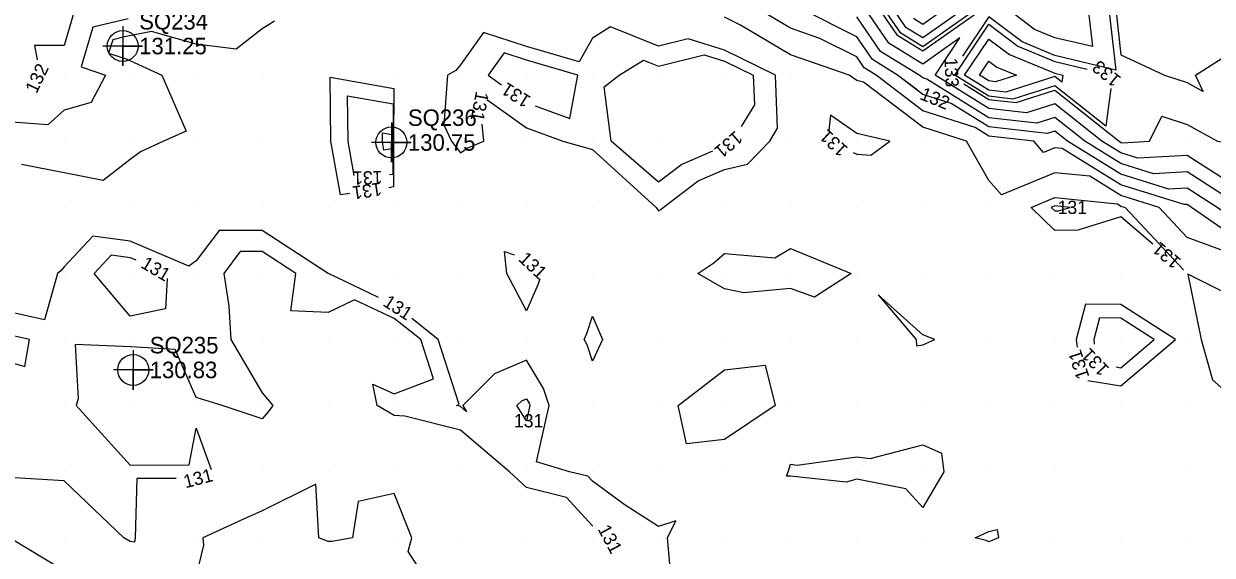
# Model space of a CAD drawing. Extents: x 2354170 to 2357230, y 866100 to 868290.
# Drawn here: x 2356033.9 to 2356213.8, y 866767.4 to 866847.8 of the extents above; entities that cross this region are included whole.
import ezdxf

# ---------------------------------------------------------------- set-up
doc = ezdxf.new("R2010")
doc.units = 0
for name, color, linetype in [('Default', 7, 'Continuous'), ('DTM Contours Minor', 7, 'Continuous'), ('DTM Contours Minor Text', 7, 'Continuous'), ('Exist DTM QL2 LIDAR Elevation Point', 7, 'Continuous'), ('Exist DTM Regular Point CELL', 7, 'Continuous'), ('Exist DTM Regular Point Cogo Elevation', 7, 'Continuous'), ('Exist DTM Regular Point Cogo Number', 7, 'Continuous')]:
    doc.layers.add(name, color=color, linetype=linetype)

msp = doc.modelspace()

# ---------------------------------------------------------------- linework, layer by layer
at = {"layer": 'Default'}
for points in [[(2356169.17, 866837.72), (2356166.17, 866840.01), (2356162.35, 866842.37), (2356159.98, 866845.81), (2356151.7, 866850.01), (2356149.98, 866850.89), (2356148.88, 866851.11), (2356139.98, 866854.35), (2356131.11, 866858.88), (2356129.98, 866859.16), (2356128.26, 866860.01), (2356119.98, 866862.43), (2356116.6, 866863.39), (2356109.98, 866864.25), (2356104.86, 866865.14), (2356099.98, 866864.27), (2356092.7, 866870.01), (2356089.98, 866872.64), (2356086.75, 866873.24), (2356080.06, 866870.08)], [(2356028.6, 866851.39), (2356027.21, 866860.01), (2356029.98, 866863.65), (2356036.32, 866860.01), (2356039.98, 866854.17), (2356045.02, 866850.01), (2356041.38, 866849.13), (2356039.98, 866844.51), (2356035.51, 866844.48), (2356035.92, 866842.31)], [(2356155.29, 866857.85), (2356159.98, 866855.8), (2356163.39, 866850.01), (2356166.07, 866846.1), (2356169.99, 866843.68), (2356178.97, 866850.01), (2356178.9, 866851.1), (2356179.99, 866858.35), (2356180.25, 866859.74), (2356189.99, 866855.37), (2356198.15, 866850.01), (2356199.2, 866840.79), (2356189.99, 866842.99), (2356185.01, 866845.04), (2356179.99, 866848.82), (2356176.02, 866842.9)], [(2356182.85, 866850.01), (2356183.98, 866856.01), (2356189.99, 866853.31), (2356195.02, 866850.01), (2356195.67, 866844.33), (2356189.99, 866845.68), (2356186.92, 866846.94), (2356182.85, 866850.01)], [(2356049.69, 866848.54), (2356044.36, 866847.25), (2356042.55, 866841.29), (2356046.27, 866840.01), (2356044.1, 866835.89), (2356039.98, 866834.73), (2356037.51, 866832.48), (2356029.98, 866833.05)], [(2356217.19, 866812.81), (2356209.99, 866815.47), (2356205.76, 866820.01), (2356199.99, 866821.81), (2356195.28, 866824.71), (2356189.99, 866825.25), (2356181.88, 866821.9), (2356179.99, 866824.08), (2356176.63, 866830.01), (2356169.99, 866832.13), (2356161.03, 866838.96), (2356159.98, 866839.21), (2356158.84, 866840.01), (2356149.98, 866843.11), (2356142.4, 866847.6), (2356139.98, 866848.78)], [(2356219.99, 866813.55), (2356210.67, 866820.01), (2356209.99, 866820.44), (2356209.57, 866820.42), (2356199.99, 866823.42), (2356191.1, 866828.9), (2356189.99, 866829.01), (2356188.28, 866828.31), (2356186.8, 866830.01), (2356179.99, 866830.8), (2356177.91, 866832.09), (2356169.99, 866834.61), (2356162.92, 866840.01), (2356161.1, 866841.13), (2356159.98, 866842.76), (2356154.41, 866845.58), (2356149.98, 866847.13), (2356145.12, 866850.01)], [(2356218.41, 866820.01), (2356209.99, 866825.39), (2356204.9, 866825.1), (2356199.99, 866826.63), (2356194.51, 866830.01), (2356189.99, 866833.59), (2356187.26, 866832.73), (2356179.99, 866833.57), (2356170.61, 866839.39), (2356169.99, 866839.59), (2356169.43, 866840.01), (2356163.59, 866843.61), (2356159.98, 866848.86)], [(2356215.92, 866824.08), (2356209.99, 866827.87), (2356202.56, 866827.43), (2356199.99, 866828.24), (2356197.11, 866830.01), (2356189.99, 866835.66), (2356185.69, 866834.3), (2356179.99, 866834.96), (2356171.84, 866840.01), (2356175.61, 866845.64), (2356169.99, 866841.67), (2356164.83, 866844.85), (2356161.29, 866850.01)], [(2356165.48, 866850.01), (2356167.31, 866847.34), (2356169.99, 866845.69), (2356176.12, 866850.01)], [(2356173.27, 866850.01), (2356169.99, 866847.7), (2356168.56, 866848.58)], [(2356071.82, 866848.17), (2356069.98, 866847.04), (2356066.03, 866843.96), (2356059.98, 866844.68), (2356053.23, 866846.62), (2356049.14, 866845.81), (2356047.34, 866845.38), (2356046.73, 866843.36), (2356049.36, 866842.46), (2356054.78, 866840.01), (2356058.44, 866831.56), (2356055.04, 866830.01), (2356051.56, 866828.43), (2356049.98, 866827.23), (2356045.91, 866824.09), (2356039.98, 866825.24), (2356033.51, 866826.49)], [(2356136, 866824), (2356139.98, 866825.72), (2356143.44, 866826.56), (2356146.81, 866830.01), (2356148.01, 866831.98), (2356147.68, 866840.01), (2356139.98, 866843.8), (2356134.47, 866845.52), (2356129.98, 866844.4), (2356122.69, 866847.31), (2356119.98, 866845.63), (2356117.96, 866842.03), (2356109.98, 866844.33), (2356103.5, 866846.49), (2356099.98, 866841.59), (2356099.28, 866840.71), (2356098.05, 866840.01), (2356097.48, 866832.51), (2356098.63, 866830.01), (2356099.98, 866828.27), (2356101.02, 866828.97), (2356103.54, 866830.01), (2356103.28, 866832.62)], [(2356179.99, 866837.74), (2356176.32, 866840.01), (2356179.99, 866845.48), (2356183.11, 866843.13), (2356189.99, 866840.3), (2356191.2, 866840.01), (2356191.06, 866838.94), (2356189.99, 866839.79), (2356182.55, 866837.44), (2356179.99, 866837.74)], [(2356176.22, 866838.68), (2356179.99, 866836.35), (2356184.12, 866835.87), (2356189.99, 866837.72), (2356199.72, 866830.01), (2356199.99, 866829.84), (2356200.22, 866829.77), (2356204.29, 866830.01), (2356206.2, 866833.79), (2356209.99, 866832.57), (2356214.61, 866830.01), (2356219.99, 866829.11), (2356222.59, 866827.4), (2356229.99, 866829.24), (2356235.94, 866824.05), (2356239.99, 866826.52), (2356240.98, 866829.02), (2356242.31, 866830.01), (2356248.98, 866831.02), (2356242.12, 866840.01), (2356239.99, 866841.03), (2356239.14, 866841.76)], [(2356179.99, 866839.13), (2356178.56, 866840.01), (2356179.99, 866842.13), (2356181.2, 866841.22), (2356184.15, 866840.01), (2356180.98, 866839.01), (2356179.99, 866839.13)], [(2356080.27, 866839.7), (2356089.89, 866837.97), (2356089.83, 866829.95), (2356089.84, 866823.09), (2356089.16, 866822.98)], [(2356083.22, 866822.1), (2356081.82, 866821.89), (2356080.37, 866830), (2356080.27, 866839.7)], [(2356103.98, 866836.34), (2356109.98, 866832.05), (2356115.49, 866830.01), (2356119.98, 866828.74), (2356129.6, 866820.01), (2356129.98, 866819.47), (2356130.31, 866819.68), (2356130.68, 866820.01), (2356136, 866824)], [(2356264.2, 866796.72), (2356259.99, 866799.55), (2356259.6, 866799.63), (2356258.56, 866800.01), (2356249.99, 866802.65), (2356247.17, 866802.82), (2356239.99, 866805.93), (2356233.96, 866810.01), (2356229.99, 866813.91), (2356224.61, 866815.38), (2356219.99, 866816.23), (2356214.54, 866820.01), (2356209.99, 866822.92), (2356207.24, 866822.76), (2356199.99, 866825.03), (2356191.9, 866830.01), (2356189.99, 866831.53), (2356188.83, 866831.16), (2356179.99, 866832.19), (2356174.68, 866835.48)], [(2356165.02, 866830.01), (2356159.98, 866831.2), (2356156.02, 866833.97), (2356155.75, 866831.71)], [(2356088.17, 866831.29), (2356089.59, 866831.04), (2356089.58, 866829.85), (2356089.58, 866828.84), (2356088.4, 866828.66), (2356088.19, 866829.86), (2356088.17, 866831.29)], [(2356159.47, 866828.3), (2356159.98, 866828.08), (2356162.1, 866827.89), (2356165.02, 866830.01)], [(2356186.39, 866820.01), (2356189.99, 866821.5), (2356199.46, 866820.53), (2356199.99, 866820.21), (2356200.63, 866820.01), (2356209.45, 866810.54), (2356209.42, 866810.57)], [(2356204.84, 866814.46), (2356199.99, 866818.58), (2356193.44, 866816.55), (2356189.99, 866816.51), (2356186.39, 866820.01)], [(2356087.59, 866806.39), (2356079.99, 866810), (2356079.98, 866810), (2356079.97, 866810), (2356079.97, 866810.01), (2356069.98, 866816.53), (2356063.46, 866816.53), (2356059.98, 866811.9), (2356058.89, 866811.1), (2356049.98, 866814.9), (2356044.33, 866815.66), (2356039.98, 866811.03), (2356039.54, 866810.45), (2356038.99, 866810.01), (2356037, 866803), (2356029.98, 866804.54), (2356026.28, 866809.48), (2356019.77, 866809.35), (2356015.08, 866809.2), (2356011.81, 866801.64), (2356014.44, 866801.03)], [(2356109.98, 866804.34), (2356107.01, 866810.01), (2356106.68, 866813.31), (2356108.11, 866812.81)], [(2356138.36, 866811.63), (2356139.98, 866813.03), (2356147.6, 866812.39), (2356149.98, 866813.8), (2356159.12, 866810.01), (2356153.58, 866806.41), (2356149.98, 866807.71), (2356142.9, 866807.09), (2356139.98, 866807.66), (2356135.93, 866810.01), (2356138.36, 866811.63)], [(2356111.99, 866809.17), (2356111.7, 866808.3), (2356109.98, 866804.34)], [(2356256.68, 866791.75), (2356252.51, 866792.53), (2356249.99, 866793.46), (2356244.26, 866794.28), (2356242.27, 866800.01), (2356239.99, 866801), (2356236.93, 866803.06), (2356229.99, 866803.68), (2356224.6, 866805.39), (2356219.99, 866804.95), (2356210.09, 866809.9), (2356212.11, 866800.01), (2356213.87, 866793.89), (2356218.22, 866790.01), (2356216.74, 866786.76), (2356219.99, 866788.3), (2356222.54, 866782.56), (2356225.68, 866780.01), (2356227.02, 866777.04), (2356229.99, 866776.64), (2356230.68, 866776.55)], [(2356169.99, 866800.71), (2356163.22, 866806.78), (2356168.99, 866800.01), (2356169.05, 866799.07), (2356169.99, 866799.19), (2356171.8, 866800.01), (2356169.99, 866800.71)], [(2356208.25, 866800.01), (2356199.99, 866805.32), (2356194.62, 866805.37), (2356193.21, 866800.01), (2356193.35, 866798.86)], [(2356119.19, 866799.21), (2356118.71, 866800.01), (2356119.1, 866800.9), (2356119.98, 866803.55), (2356121.48, 866800.01), (2356119.98, 866796.74), (2356119.19, 866799.21)], [(2356132.03, 866762.06), (2356131.36, 866770.01), (2356132.58, 866772.6), (2356129.98, 866771.72), (2356124.91, 866774.93), (2356119.98, 866778.57), (2356119.29, 866779.32), (2356116.5, 866780.01), (2356111.49, 866781.52), (2356113.41, 866790.01), (2356112.58, 866792.6), (2356109.98, 866796.9), (2356105.17, 866794.82), (2356100.33, 866790.01), (2356100.93, 866789.06), (2356099.98, 866789.86), (2356099.39, 866790.01), (2356099.82, 866790.17), (2356096.63, 866800.01), (2356092.61, 866803.18)], [(2356194.99, 866793.79), (2356199.99, 866793), (2356208.25, 866800.01)], [(2356139.98, 866784.9), (2356134.19, 866784.22), (2356132.97, 866790.01), (2356139.98, 866795.43), (2356146.12, 866796.14), (2356147.63, 866790.01), (2356139.98, 866784.9)], [(2356149.59, 866780.01), (2356149.98, 866781.15), (2356150.98, 866781), (2356159.98, 866782.28), (2356162, 866782.02), (2356169.99, 866784.09), (2356172.81, 866782.83), (2356173.18, 866780.01), (2356169.99, 866774.58), (2356167.41, 866777.43), (2356159.98, 866778.88), (2356158.41, 866778.43), (2356149.98, 866779.35), (2356149.33, 866779.35), (2356149.59, 866780.01)], [(2356097.22, 866760.01), (2356092.06, 866767.94), (2356092.61, 866770.01), (2356089.98, 866776.71), (2356084.51, 866775.48), (2356083.66, 866770.01), (2356080.53, 866769.46), (2356079.98, 866769.47), (2356078.56, 866770.01), (2356078.08, 866778.1), (2356069.98, 866774.08), (2356067.16, 866772.84), (2356061.01, 866770.01), (2356061.09, 866768.9), (2356059.98, 866764.31)], [(2356179.59, 866769.62), (2356177.93, 866770.01), (2356179.99, 866770.94), (2356181.25, 866771.27), (2356181.43, 866770.01), (2356179.99, 866769.38), (2356179.59, 866769.62)], [(2356039.98, 866765.03), (2356031.72, 866770.01)]]:
    msp.add_lwpolyline(points, dxfattribs=at)
at = {"layer": 'DTM Contours Minor'}
for points in [[(2356028.6, 866851.39), (2356027.21, 866860.01), (2356029.98, 866863.65), (2356036.32, 866860.01), (2356039.98, 866854.17), (2356045.02, 866850.01), (2356041.38, 866849.13), (2356039.98, 866844.51), (2356035.51, 866844.48), (2356035.92, 866842.31)], [(2356152.94, 866860.04), (2356153.05, 866860.01), (2356159.98, 866856.99), (2356164.08, 866850.01), (2356166.49, 866846.51), (2356169.99, 866844.35), (2356178.02, 866850.01), (2356177.87, 866852.12), (2356179.06, 866860.01), (2356179.08, 866860.92), (2356179.99, 866861.16), (2356182.35, 866862.37), (2356181.19, 866860.01), (2356189.99, 866856.05), (2356199.2, 866850.01), (2356199.99, 866843.08), (2356206.56, 866840.01), (2356209.99, 866838.91), (2356212.46, 866837.54), (2356211.28, 866840.01), (2356216.58, 866843.41)], [(2356214.54, 866820.01), (2356209.99, 866822.92), (2356207.24, 866822.76), (2356199.99, 866825.03), (2356191.9, 866830.01), (2356189.99, 866831.53), (2356188.83, 866831.16), (2356179.99, 866832.19), (2356174.26, 866835.74), (2356169.99, 866837.1), (2356166.17, 866840.01), (2356162.35, 866842.37), (2356159.98, 866845.81), (2356151.7, 866850.01)], [(2356179.99, 866836.81), (2356174.83, 866840.01), (2356179.99, 866847.71), (2356184.38, 866844.4), (2356189.99, 866842.09), (2356194.86, 866840.93)], [(2356117.78, 866840.01), (2356109.98, 866842.26), (2356106.61, 866843.38), (2356104.19, 866840.01), (2356106.23, 866838.55)], [(2356121.77, 866838.22), (2356124.02, 866840.01), (2356127.71, 866842.29), (2356129.98, 866841.38), (2356136.89, 866843.11), (2356139.98, 866842.14), (2356144.31, 866840.01), (2356144.49, 866835.5), (2356142.49, 866832.22)], [(2356111.28, 866835.38), (2356116.57, 866833.43), (2356117.78, 866840.01)], [(2356138.15, 866828.49), (2356133.51, 866826.48), (2356129.98, 866823.84), (2356122.83, 866830.01), (2356121.77, 866838.22)], [(2356198.46, 866838), (2356197.68, 866832.31), (2356189.99, 866838.41), (2356183.6, 866836.39), (2356179.99, 866836.81)], [(2356082.9, 866836.9), (2356089.79, 866835.66), (2356089.75, 866829.92), (2356089.76, 866825), (2356089.26, 866824.93)], [(2356083.89, 866824.83), (2356082.98, 866829.95), (2356082.9, 866836.9)], [(2356192.29, 866820.01), (2356189.99, 866820.24), (2356189.42, 866820.01), (2356189.99, 866819.46), (2356190.53, 866819.46), (2356192.29, 866820.01)], [(2356120.02, 866771.8), (2356119.98, 866771.82), (2356116.07, 866776.09), (2356109.98, 866777.6), (2356107.43, 866780.01), (2356099.98, 866786.27), (2356091.59, 866788.4), (2356089.98, 866788.5), (2356087.38, 866790.01), (2356086.75, 866793.24), (2356089.98, 866791.81), (2356095.92, 866794.08), (2356093.99, 866800.01), (2356089.98, 866803.17), (2356083.96, 866806.03), (2356079.98, 866804.12), (2356074.32, 866804.35), (2356075.07, 866810.01), (2356069.98, 866813.33), (2356066.66, 866813.33), (2356064.17, 866810.01), (2356064.91, 866805.08), (2356065.25, 866800.01), (2356069.98, 866791.92), (2356071.59, 866790.01), (2356070.9, 866789.09), (2356069.98, 866788), (2356063.92, 866790.01), (2356059.98, 866791.22), (2356056.82, 866798.48), (2356050.09, 866798.91), (2356041.68, 866799.26), (2356042.1, 866791.1), (2356041.8, 866790.01), (2356049.98, 866781), (2356058.94, 866781.05), (2356059.98, 866786.59), (2356062.26, 866780.33)], [(2356049.98, 866803.55), (2356044.56, 866810.01), (2356047.18, 866812.81), (2356049.98, 866812.43), (2356050.85, 866812.06)], [(2356055.61, 866809.24), (2356055.33, 866804.66), (2356049.98, 866803.55)], [(2356019.83, 866802.79), (2356027.5, 866800.01), (2356029.98, 866797.08), (2356034.06, 866795.93), (2356034.73, 866800.01), (2356029.98, 866801.06), (2356029.08, 866802.26)], [(2356205.01, 866800.01), (2356199.99, 866803.24), (2356196.72, 866803.27), (2356195.86, 866800.01), (2356195.95, 866799.31)], [(2356199.26, 866795.86), (2356199.99, 866795.75), (2356205.01, 866800.01)], [(2356109.98, 866787.72), (2356108.52, 866790.01), (2356109.26, 866790.74), (2356109.98, 866791.05), (2356110.38, 866790.4), (2356110.5, 866790.01), (2356109.98, 866787.72)], [(2356056.95, 866778.96), (2356051, 866778.99), (2356050.72, 866770.01), (2356050.66, 866769.33), (2356049.98, 866769.45), (2356049.05, 866770.01), (2356039.98, 866778.64), (2356030.82, 866779.18)]]:
    msp.add_lwpolyline(points, dxfattribs=at)
at = {"layer": 'Exist DTM QL2 LIDAR Elevation Point'}
for p, q in [((2356039.98, 866840.01), (2356039.98, 866840.01)), ((2356049.98, 866840.01), (2356049.98, 866840.01)), ((2356059.98, 866840.01), (2356059.98, 866840.01)), ((2356069.98, 866840.01), (2356069.98, 866840.01)), ((2356079.98, 866840.01), (2356079.98, 866840.01)), ((2356089.98, 866840.01), (2356089.98, 866840.01)), ((2356099.98, 866840.01), (2356099.98, 866840.01)), ((2356109.98, 866840.01), (2356109.98, 866840.01)), ((2356119.98, 866840.01), (2356119.98, 866840.01)), ((2356129.98, 866840.01), (2356129.98, 866840.01)), ((2356139.98, 866840.01), (2356139.98, 866840.01)), ((2356149.98, 866840.01), (2356149.98, 866840.01)), ((2356159.98, 866840.01), (2356159.98, 866840.01)), ((2356169.99, 866840.01), (2356169.99, 866840.01)), ((2356179.99, 866840.01), (2356179.99, 866840.01)), ((2356189.99, 866840.01), (2356189.99, 866840.01)), ((2356199.99, 866840.01), (2356199.99, 866840.01)), ((2356209.99, 866840.01), (2356209.99, 866840.01)), ((2356039.98, 866830.01), (2356039.98, 866830.01)), ((2356049.98, 866830.01), (2356049.98, 866830.01)), ((2356059.98, 866830.01), (2356059.98, 866830.01)), ((2356069.98, 866830.01), (2356069.98, 866830.01)), ((2356079.98, 866830.01), (2356079.98, 866830.01)), ((2356089.98, 866830.01), (2356089.98, 866830.01)), ((2356099.98, 866830.01), (2356099.98, 866830.01)), ((2356109.98, 866830.01), (2356109.98, 866830.01)), ((2356119.98, 866830.01), (2356119.98, 866830.01)), ((2356129.98, 866830.01), (2356129.98, 866830.01)), ((2356139.98, 866830.01), (2356139.98, 866830.01)), ((2356149.98, 866830.01), (2356149.98, 866830.01)), ((2356159.98, 866830.01), (2356159.98, 866830.01)), ((2356169.99, 866830.01), (2356169.99, 866830.01)), ((2356179.99, 866830.01), (2356179.99, 866830.01)), ((2356189.99, 866830.01), (2356189.99, 866830.01)), ((2356199.99, 866830.01), (2356199.99, 866830.01)), ((2356209.99, 866830.01), (2356209.99, 866830.01)), ((2356039.98, 866820.01), (2356039.98, 866820.01)), ((2356049.98, 866820.01), (2356049.98, 866820.01)), ((2356059.98, 866820.01), (2356059.98, 866820.01)), ((2356069.98, 866820.01), (2356069.98, 866820.01)), ((2356079.98, 866820.01), (2356079.98, 866820.01)), ((2356089.98, 866820.01), (2356089.98, 866820.01)), ((2356099.98, 866820.01), (2356099.98, 866820.01)), ((2356109.98, 866820.01), (2356109.98, 866820.01)), ((2356119.98, 866820.01), (2356119.98, 866820.01)), ((2356129.98, 866820.01), (2356129.98, 866820.01)), ((2356139.98, 866820.01), (2356139.98, 866820.01)), ((2356149.98, 866820.01), (2356149.98, 866820.01)), ((2356159.98, 866820.01), (2356159.98, 866820.01)), ((2356169.99, 866820.01), (2356169.99, 866820.01)), ((2356179.99, 866820.01), (2356179.99, 866820.01)), ((2356189.99, 866820.01), (2356189.99, 866820.01)), ((2356199.99, 866820.01), (2356199.99, 866820.01)), ((2356209.99, 866820.01), (2356209.99, 866820.01)), ((2356039.98, 866810.01), (2356039.98, 866810.01)), ((2356049.98, 866810.01), (2356049.98, 866810.01)), ((2356059.98, 866810.01), (2356059.98, 866810.01)), ((2356069.98, 866810.01), (2356069.98, 866810.01)), ((2356079.98, 866810.01), (2356079.98, 866810.01)), ((2356089.98, 866810.01), (2356089.98, 866810.01)), ((2356099.98, 866810.01), (2356099.98, 866810.01)), ((2356109.98, 866810.01), (2356109.98, 866810.01)), ((2356119.98, 866810.01), (2356119.98, 866810.01)), ((2356129.98, 866810.01), (2356129.98, 866810.01)), ((2356139.98, 866810.01), (2356139.98, 866810.01)), ((2356149.98, 866810.01), (2356149.98, 866810.01)), ((2356159.98, 866810.01), (2356159.98, 866810.01)), ((2356169.99, 866810.01), (2356169.99, 866810.01)), ((2356179.99, 866810.01), (2356179.99, 866810.01)), ((2356189.99, 866810.01), (2356189.99, 866810.01)), ((2356199.99, 866810.01), (2356199.99, 866810.01)), ((2356209.99, 866810.01), (2356209.99, 866810.01)), ((2356039.98, 866800.01), (2356039.98, 866800.01)), ((2356049.98, 866800.01), (2356049.98, 866800.01)), ((2356059.98, 866800.01), (2356059.98, 866800.01)), ((2356069.98, 866800.01), (2356069.98, 866800.01)), ((2356079.98, 866800.01), (2356079.98, 866800.01)), ((2356089.98, 866800.01), (2356089.98, 866800.01)), ((2356099.98, 866800.01), (2356099.98, 866800.01)), ((2356109.98, 866800.01), (2356109.98, 866800.01)), ((2356119.98, 866800.01), (2356119.98, 866800.01)), ((2356129.98, 866800.01), (2356129.98, 866800.01)), ((2356139.98, 866800.01), (2356139.98, 866800.01)), ((2356149.98, 866800.01), (2356149.98, 866800.01)), ((2356159.98, 866800.01), (2356159.98, 866800.01)), ((2356169.99, 866800.01), (2356169.99, 866800.01)), ((2356179.99, 866800.01), (2356179.99, 866800.01)), ((2356189.99, 866800.01), (2356189.99, 866800.01)), ((2356199.99, 866800.01), (2356199.99, 866800.01)), ((2356209.99, 866800.01), (2356209.99, 866800.01)), ((2356039.98, 866790.01), (2356039.98, 866790.01)), ((2356049.98, 866790.01), (2356049.98, 866790.01)), ((2356059.98, 866790.01), (2356059.98, 866790.01)), ((2356069.98, 866790.01), (2356069.98, 866790.01)), ((2356079.98, 866790.01), (2356079.98, 866790.01)), ((2356089.98, 866790.01), (2356089.98, 866790.01)), ((2356099.98, 866790.01), (2356099.98, 866790.01)), ((2356109.98, 866790.01), (2356109.98, 866790.01)), ((2356119.98, 866790.01), (2356119.98, 866790.01)), ((2356129.98, 866790.01), (2356129.98, 866790.01)), ((2356139.98, 866790.01), (2356139.98, 866790.01)), ((2356149.98, 866790.01), (2356149.98, 866790.01)), ((2356159.98, 866790.01), (2356159.98, 866790.01)), ((2356169.99, 866790.01), (2356169.99, 866790.01)), ((2356179.99, 866790.01), (2356179.99, 866790.01)), ((2356189.99, 866790.01), (2356189.99, 866790.01)), ((2356199.99, 866790.01), (2356199.99, 866790.01)), ((2356209.99, 866790.01), (2356209.99, 866790.01)), ((2356039.98, 866780.01), (2356039.98, 866780.01)), ((2356049.98, 866780.01), (2356049.98, 866780.01)), ((2356059.98, 866780.01), (2356059.98, 866780.01)), ((2356069.98, 866780.01), (2356069.98, 866780.01)), ((2356079.98, 866780.01), (2356079.98, 866780.01)), ((2356089.98, 866780.01), (2356089.98, 866780.01)), ((2356099.98, 866780.01), (2356099.98, 866780.01)), ((2356109.98, 866780.01), (2356109.98, 866780.01)), ((2356119.98, 866780.01), (2356119.98, 866780.01)), ((2356129.98, 866780.01), (2356129.98, 866780.01)), ((2356139.98, 866780.01), (2356139.98, 866780.01)), ((2356149.98, 866780.01), (2356149.98, 866780.01)), ((2356159.98, 866780.01), (2356159.98, 866780.01)), ((2356169.99, 866780.01), (2356169.99, 866780.01)), ((2356179.99, 866780.01), (2356179.99, 866780.01)), ((2356189.99, 866780.01), (2356189.99, 866780.01)), ((2356209.99, 866780.01), (2356209.99, 866780.01)), ((2356039.98, 866770.01), (2356039.98, 866770.01)), ((2356049.98, 866770.01), (2356049.98, 866770.01)), ((2356059.98, 866770.01), (2356059.98, 866770.01)), ((2356069.98, 866770.01), (2356069.98, 866770.01)), ((2356079.98, 866770.01), (2356079.98, 866770.01)), ((2356089.98, 866770.01), (2356089.98, 866770.01)), ((2356099.98, 866770.01), (2356099.98, 866770.01)), ((2356109.98, 866770.01), (2356109.98, 866770.01)), ((2356119.98, 866770.01), (2356119.98, 866770.01)), ((2356129.98, 866770.01), (2356129.98, 866770.01)), ((2356139.98, 866770.01), (2356139.98, 866770.01)), ((2356149.98, 866770.01), (2356149.98, 866770.01)), ((2356159.98, 866770.01), (2356159.98, 866770.01)), ((2356169.99, 866770.01), (2356169.99, 866770.01)), ((2356179.99, 866770.01), (2356179.99, 866770.01)), ((2356189.99, 866770.01), (2356189.99, 866770.01)), ((2356199.99, 866770.01), (2356199.99, 866770.01)), ((2356209.99, 866770.01), (2356209.99, 866770.01))]:
    msp.add_line(p, q, dxfattribs=at)
at = {"layer": 'Exist DTM Regular Point CELL'}
for points in [[(2356048.86, 866847.42), (2356048.86, 866841.42), (2356048.86, 866844.42), (2356051.86, 866844.42), (2356045.86, 866844.42)], [(2356089.54, 866832.83), (2356089.54, 866826.83), (2356089.54, 866829.83), (2356092.54, 866829.83), (2356086.54, 866829.83)], [(2356050.45, 866798.41), (2356050.45, 866792.41), (2356050.45, 866795.41), (2356053.45, 866795.41), (2356047.45, 866795.41)]]:
    msp.add_lwpolyline(points, dxfattribs=at)
for centre in [(2356048.86, 866844.42), (2356089.54, 866829.83), (2356050.45, 866795.41)]:
    msp.add_circle(centre, 2.34, dxfattribs=at)

# ---------------------------------------------------------------- texts
at = {"layer": 'Default'}
for s, rotation, p in [('132', 64.5271, (2356035.81, 866837.11)), ('133', 272.6739, (2356173.25, 866842.61)), ('132', 337.8257, (2356169.41, 866836.42)), ('131', 259.2691, (2356102.35, 866837.66)), ('131', 137.5212, (2356158.8, 866828.95)), ('131', 188.4427, (2356087.93, 866823.81)), ('131', 139.6528, (2356209.23, 866812.04)), ('131', 316.8845, (2356108.65, 866812.03)), ('131', 327.4071, (2356088.11, 866805.22)), ('131', 107.8899, (2356195.24, 866794.38))]:
    msp.add_text(s, height=2, rotation=rotation, dxfattribs=at).set_placement(p)
at = {"layer": 'DTM Contours Minor Text'}
for s, rotation, p in [('132', 64.5271, (2356035.81, 866837.11)), ('133', 140.8505, (2356200.15, 866839.59)), ('131', 147.9197, (2356110.81, 866836.64)), ('131', 220.6847, (2356141.64, 866831.72)), ('131', 181.0831, (2356088.18, 866825.52)), ('131', 329.3536, (2356051.46, 866810.99)), ('131', 133.8516, (2356198.35, 866795.65)), ('131', 14.5753, (2356058.36, 866777.49)), ('131', 298.241, (2356120.72, 866771.33))]:
    msp.add_text(s, height=2, rotation=rotation, dxfattribs=at).set_placement(p)
for p in [(2356190.39, 866819.01), (2356108.08, 866786.72)]:
    msp.add_text('131', height=2, dxfattribs=at).set_placement(p)
at = {"layer": 'Exist DTM Regular Point Cogo Elevation'}
for s, p in [('131.25', (2356051.36, 866843.17)), ('130.75', (2356092.04, 866828.58)), ('130.83', (2356052.95, 866794.16))]:
    msp.add_text(s, height=2.5, dxfattribs=at).set_placement(p)
at = {"layer": 'Exist DTM Regular Point Cogo Number'}
for s, p in [('SQ234', (2356051.36, 866846.92)), ('SQ236', (2356092.04, 866832.33)), ('SQ235', (2356052.95, 866797.91))]:
    msp.add_text(s, height=2.5, dxfattribs=at).set_placement(p)

doc.saveas('drawing.dxf')
